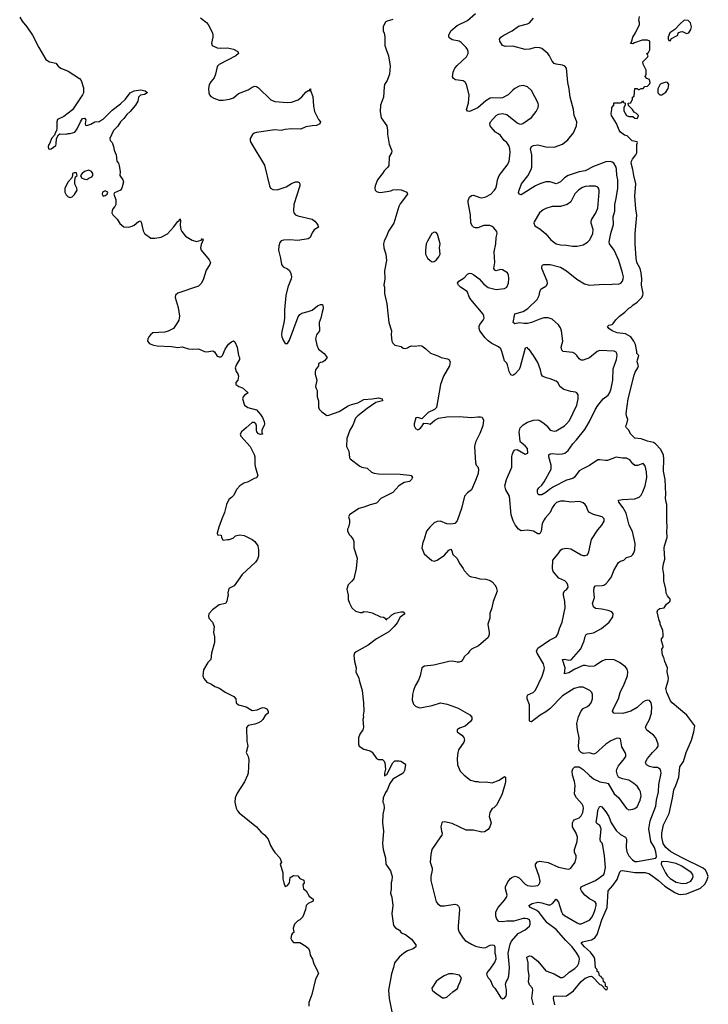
# Model space of a CAD drawing. Header units: inches. Extents: x 1834610 to 2027685, y 642842 to 774116.
# Tile 611 of 632: x 1999222 to 2005879, y 755314 to 764838. Entities that reach past the tile are written whole.
import ezdxf

# ---------------------------------------------------------------- set-up
doc = ezdxf.new("R2010")
doc.units = ezdxf.units.IN
doc.header["$MEASUREMENT"] = 0
for name, color, linetype in [('B9796', 7, 'Continuous'), ('C0705', 7, 'Continuous'), ('C0706', 7, 'Continuous')]:
    doc.layers.add(name, color=color, linetype=linetype)

msp = doc.modelspace()

# ---------------------------------------------------------------- linework, layer by layer
at = {"layer": 'B9796', "color": 5, "elevation": 220}
msp.add_lwpolyline([(1999222.3, 764862.3), (1999244.7, 764824.7), (1999291.9, 764770), (1999344.4, 764690), (1999408, 764568.1), (1999474.4, 764454.4), (1999510, 764430.5), (1999570, 764418.8), (1999594.8, 764390), (1999620.7, 764370), (1999690, 764340.3), (1999798.8, 764270), (1999816.3, 764250), (1999838, 764178), (1999838.4, 764130), (1999830.5, 764110), (1999734, 763966), (1999650, 763902), (1999587, 763873), (1999580.4, 763850), (1999582, 763790), (1999577.3, 763762.7), (1999570, 763755.3), (1999558, 763722), (1999530, 763688), (1999514.8, 763645.2), (1999504.7, 763630), (1999498, 763610), (1999502, 763590), (1999510, 763584.7), (1999526, 763590), (1999570, 763622), (1999574.6, 763634.6), (1999578, 763690), (1999596.4, 763723.6), (1999610, 763734), (1999670, 763731), (1999690, 763738.8), (1999710, 763738.8), (1999754, 763750), (1999778.9, 763781.1), (1999809.2, 763850), (1999830, 763881), (1999850, 763884.7), (1999861, 763870), (1999854, 763830), (1999858, 763818), (1999870, 763814), (1999910, 763826), (1999949.5, 763850.5), (1999990, 763853.4), (2000000, 763859.3)], dxfattribs=at)
for points in [[(1999890, 763384), (1999850, 763369), (1999824.7, 763350), (1999811.3, 763330), (1999821, 763310), (1999850, 763294.8), (1999870, 763291.3), (1999890, 763304.7), (1999920.4, 763319.6), (1999928, 763330), (1999928.7, 763350), (1999915.3, 763370)], [(1999770, 763358), (1999750, 763358), (1999734, 763350), (1999734, 763330), (1999726.8, 763310), (1999690, 763269), (1999658.8, 763210), (1999659.1, 763170), (1999670, 763144), (1999690, 763124.4), (1999710, 763119.3), (1999730, 763123.8), (1999753.6, 763146.4), (1999779.3, 763190), (1999776, 763210), (1999759.3, 763239.3), (1999755.5, 763255.5), (1999756, 763284), (1999763.1, 763316.9), (1999778, 763330)]]:
    msp.add_lwpolyline(points, close=True, dxfattribs=at)
at = {"layer": 'C0705', "color": 5}
for points, elevation in [([(2001173.9, 760000), (2001146.8, 759930), (2001132, 759872), (2001134, 759854), (2001171.2, 759851.1), (2001172.7, 759832.7), (2001182, 759810), (2001190, 759802), (2001230, 759811.3), (2001250, 759811.3), (2001290, 759824.7), (2001310, 759844.7), (2001350, 759854.8), (2001392.3, 759847.7), (2001470, 759810.2), (2001496.2, 759790), (2001523.2, 759750), (2001532.1, 759710), (2001532.1, 759647.9), (2001521.5, 759618.5), (2001500.7, 759590), (2001374, 759470), (2001296.7, 759363.3), (2001244.4, 759335.6), (2001233.6, 759293.6), (2001237.6, 759270), (2001230.4, 759250), (2001226, 759214), (2001210.8, 759190), (2001150, 759177.6), (2001085.5, 759130), (2001050.7, 759090), (2001046, 759070), (2001051, 759050), (2001084.7, 759010), (2001102, 758970), (2001096, 758910), (2001106, 758870), (2001105.4, 758814.6), (2001076, 758710), (2001070.8, 758650), (2001041.4, 758618.6), (2001000.7, 758550), (2000993.4, 758490), (2001003.9, 758463.9), (2001030, 758430.7), (2001078, 758410), (2001110, 758387.3), (2001152.8, 758372.8), (2001210, 758334.8), (2001291, 758290), (2001310.6, 758270), (2001316, 758230), (2001338, 758210), (2001412.3, 758192.3), (2001470, 758157.3), (2001516.6, 758163.4), (2001570, 758184.7), (2001590, 758182), (2001610, 758172), (2001624.7, 758150), (2001624.7, 758130), (2001594, 758106), (2001573.7, 758070), (2001553, 758050), (2001530, 758035.6), (2001496.7, 758023.3), (2001430.5, 758009.5), (2001414, 757990), (2001416.9, 757856.9), (2001426, 757830), (2001426.8, 757810), (2001411.3, 757750), (2001431.3, 757710), (2001437.3, 757677.3), (2001430.4, 757550), (2001426, 757530), (2001395.6, 757464.4), (2001325.1, 757354.9), (2001306.7, 757310), (2001302.6, 757270), (2001315.3, 757210), (2001326.5, 757186.5), (2001345.4, 757165.4), (2001510.3, 757030.3), (2001557.5, 756977.5), (2001590, 756954), (2001623, 756910), (2001647.7, 756850), (2001670.7, 756810), (2001690, 756781), (2001738, 756730), (2001754, 756690), (2001741, 756670), (2001764.7, 756590), (2001767.1, 756527.1), (2001774.8, 756490), (2001790, 756454), (2001810, 756462), (2001829, 756490), (2001838, 756542), (2001870, 756561), (2001910, 756556), (2001931.2, 756531.1), (2001970, 756514), (2001971, 756490), (2001961, 756470), (2001966, 756430), (2001990.6, 756410.6), (2002019.8, 756359.8), (2002058.8, 756330), (2002058, 756310), (2002010.5, 756289.5), (2001990.8, 756270), (2001984, 756230), (2001959.3, 756160.7), (2001931, 756130), (2001910, 756121.2), (2001878.8, 756090), (2001864.7, 756050), (2001874, 756010), (2001858, 756002), (2001850, 755986), (2001844.7, 755950), (2001852, 755930), (2001870, 755912), (2001930.7, 755910.7), (2001990, 755874.8), (2002014, 755854), (2002024, 755830), (2002031, 755790), (2002054, 755750), (2002064.4, 755704.4), (2002094.8, 755650), (2002110.5, 755610.5), (2002083.4, 755556.6), (2002046.4, 755410), (2002018, 755330), (2002015.9, 755295.9)], 220), ([(2002409.1, 760000), (2002411.2, 759991.1), (2002411.3, 759970), (2002402, 759930), (2002392, 759910), (2002392, 759890), (2002410, 759854), (2002423.6, 759843.6), (2002444.7, 759810), (2002450.9, 759789.1), (2002451, 759730), (2002486, 759630), (2002476, 759530), (2002451, 759430), (2002434.4, 759405.6), (2002398, 759370), (2002384.7, 759330), (2002398, 759270), (2002398, 759230), (2002410, 759194), (2002432, 759150), (2002470, 759118), (2002514.6, 759105.4), (2002534.6, 759105.4), (2002550, 759112), (2002588.8, 759111.1), (2002630, 759101), (2002710, 759062), (2002739.6, 759059.6), (2002754, 759050), (2002758, 759038), (2002770, 759034), (2002775.3, 759044.7), (2002790, 759052), (2002820.2, 759079.8), (2002850, 759096), (2002906, 759110), (2002930, 759110.7), (2002944.7, 759090), (2002900.4, 759059.6), (2002870, 759003.7), (2002843.8, 758970), (2002790, 758916.9), (2002670.7, 758850), (2002590, 758786.6), (2002475.5, 758724.5), (2002458, 758710), (2002450.9, 758689.1), (2002458.8, 758630), (2002476, 758570), (2002471.3, 758530), (2002501, 758470), (2002502.8, 758450), (2002534, 758350), (2002547.3, 758230), (2002550.7, 758150), (2002542.8, 758110), (2002546, 758090), (2002541, 758070), (2002545.4, 757994.6), (2002538, 757970), (2002510, 757926), (2002498, 757890), (2002498, 757830), (2002504.7, 757810), (2002550, 757782), (2002610, 757764.7), (2002630, 757751.3), (2002670.7, 757690.7), (2002690, 757682.8), (2002730, 757680.7), (2002746.4, 757666.4), (2002752.9, 757650), (2002757.4, 757590), (2002749, 757549), (2002750, 757524.7), (2002770, 757536), (2002828.4, 757650), (2002850, 757667.7), (2002890.6, 757670.6), (2002907.1, 757667.1), (2002942, 757642), (2002951, 757630), (2002943.5, 757576.5), (2002930.7, 757549.3), (2002830, 757492.7), (2002801.6, 757450), (2002775.6, 757384.4), (2002758.5, 757361.5), (2002736, 757310), (2002731.3, 757270), (2002742.8, 757250), (2002744.9, 757210), (2002734, 757150), (2002728, 757070), (2002738, 756990), (2002730.5, 756870.5), (2002734.9, 756810), (2002758, 756730), (2002763, 756670), (2002805.5, 756605.5), (2002822.4, 756550), (2002820.5, 756510), (2002813, 756490), (2002812.7, 756430), (2002806.4, 756390), (2002818.4, 756350), (2002830.4, 756270), (2002820.5, 756190), (2002837.1, 756077.1), (2002854.6, 756054.6), (2002894.8, 756030), (2002910, 756006.8), (2002951, 755990), (2003010, 755942.8), (2003051.2, 755888.9), (2003050.7, 755869.3), (2003024.7, 755850), (2002970, 755831.8), (2002937.3, 755810), (2002890.5, 755770), (2002844.4, 755715.6), (2002835.5, 755670), (2002816.4, 755610), (2002788.2, 755450), (2002793, 755370), (2002823.4, 755223.4)], 240), ([(2003453.9, 760000), (2003450.3, 759989.7), (2003430, 759964.5), (2003390, 759957), (2003350, 759962), (2003290, 759986.6), (2003256.7, 759983.3), (2003230.4, 759969.6), (2003186.8, 759930), (2003156, 759890), (2003131.6, 759811.6), (2003118, 759782), (2003111, 759730), (2003131.3, 759670), (2003206.2, 759606.2), (2003230, 759600.5), (2003259, 759610), (2003330, 759657.1), (2003370, 759707.7), (2003390, 759716), (2003399.9, 759699.9), (2003410, 759666), (2003446.8, 759630), (2003476.1, 759576.1), (2003510.4, 759530.4), (2003518.8, 759510), (2003554, 759470), (2003570, 759456.3), (2003590, 759448), (2003630, 759441.6), (2003670, 759428.4), (2003730, 759426), (2003772, 759412), (2003790, 759399.1), (2003814.4, 759370), (2003827.5, 759347.5), (2003838.4, 759310), (2003799.5, 759210), (2003786.7, 759150), (2003766.9, 759093.1), (2003768, 759050), (2003747.3, 758990), (2003761.6, 758910), (2003761.6, 758890), (2003750, 758861.2), (2003658.8, 758781.2), (2003590, 758749.2), (2003570.8, 758730), (2003558.8, 758710), (2003521.1, 758678.9), (2003506.8, 758650), (2003490, 758629.3), (2003470, 758622.7), (2003450, 758622.7), (2003410, 758633.2), (2003370, 758629.3), (2003225.5, 758594.5), (2003134.4, 758585.6), (2003111.3, 758570), (2003094, 758490), (2003078, 758450), (2003046.1, 758393.9), (2003029.4, 758350.7), (2003018.4, 758310), (2003016.1, 758256.1), (2003030, 758217.3), (2003050, 758196.3), (2003070, 758187.7), (2003090, 758183), (2003110, 758186), (2003210, 758205.7), (2003290, 758228.8), (2003356.1, 758216.1), (2003459.9, 758179.9), (2003573, 758113), (2003594.8, 758090), (2003594, 758070), (2003578.8, 758050), (2003530, 758003.7), (2003475.3, 757984.7), (2003452, 757970), (2003452, 757950), (2003497.1, 757917.1), (2003514.4, 757894.4), (2003522, 757870), (2003516.3, 757850), (2003464.2, 757775.8), (2003458.4, 757750), (2003453, 757690), (2003454, 757630), (2003481.6, 757570), (2003519.1, 757530), (2003581.8, 757481.8), (2003630, 757470.4), (2003650, 757470.4), (2003670, 757463), (2003730, 757465.7), (2003790, 757457.1), (2003857.5, 757482.5), (2003910, 757516.3), (2003917.3, 757510), (2003919.5, 757470), (2003916, 757450), (2003887, 757350), (2003835.8, 757244.2), (2003804.9, 757215.1), (2003790, 757207), (2003766, 757170), (2003762, 757130), (2003780.4, 757070), (2003767.7, 757030), (2003750, 757004), (2003716.7, 756983.3), (2003690, 756979.5), (2003610, 756997.6), (2003538, 756998), (2003403.5, 757063.5), (2003330, 757079.5), (2003310, 757077.2), (2003302.8, 757070), (2003294, 757030), (2003298.8, 756990), (2003306, 756970), (2003304.7, 756950), (2003290, 756935.3), (2003207.3, 756810), (2003195.5, 756764.5), (2003190.4, 756690), (2003210.4, 756630), (2003210.4, 756610), (2003196.9, 756550), (2003195.6, 756510), (2003250, 756304.7), (2003264.4, 756284.4), (2003290, 756266), (2003330, 756264.9), (2003430, 756281.7), (2003450, 756275.6), (2003464.2, 756264.2), (2003471.4, 756250), (2003473.4, 756230), (2003459.7, 756070), (2003462, 756042), (2003471.4, 756011.4), (2003510, 755953), (2003530, 755932.7), (2003590, 755895.5), (2003630, 755876.3), (2003670, 755865.5), (2003710, 755858.8), (2003730, 755862.8), (2003770, 755885.5), (2003790.6, 755890.6), (2003810, 755884.7), (2003815.5, 755870), (2003816, 755810), (2003822.8, 755790), (2003826.8, 755750), (2003816.7, 755723.3), (2003767.7, 755652.3), (2003746.8, 755630), (2003736, 755610), (2003736.9, 755596.9), (2003750.7, 755570.7), (2003771, 755550), (2003794.8, 755490), (2003814.8, 755470), (2003870, 755382.8), (2003890, 755367.7), (2003910, 755374), (2003922, 755390), (2003927.6, 755410), (2003927.8, 755450), (2003919.5, 755510), (2003923.7, 755530), (2003942.5, 755557.5), (2003949.5, 755590), (2003958.4, 755670), (2003944.2, 755810), (2003963.9, 755896.1), (2003976.6, 755923.4), (2004042.7, 755997.3), (2004110, 756034.9), (2004150, 756068.5), (2004157.7, 756090), (2004157.7, 756110), (2004149.6, 756130), (2004130, 756141), (2004110, 756143.9), (2004090, 756142.7), (2004000.6, 756119.4), (2003930, 756118.3), (2003890, 756111.8), (2003854.9, 756114.9), (2003836.1, 756136.1), (2003825.4, 756165.4), (2003826.2, 756210), (2003847.2, 756250), (2003910, 756322), (2003928.9, 756350), (2003935.2, 756370), (2003918, 756430), (2003918.9, 756450), (2003941.5, 756498.5), (2003967.8, 756532.2), (2003979.5, 756540.5), (2004010, 756551.8), (2004030, 756547.6), (2004050, 756536.5), (2004110, 756476.5), (2004130, 756463.9), (2004170, 756456.9), (2004210, 756458.5), (2004230, 756464.6), (2004244.4, 756475.6), (2004251.7, 756488.3), (2004253.5, 756506.5), (2004243.7, 756550), (2004208.4, 756650), (2004209.7, 756670.3), (2004226.5, 756693.5), (2004250, 756697.4), (2004330, 756687), (2004430, 756640.3), (2004510, 756622.8), (2004530, 756622.3), (2004551.6, 756630), (2004591.3, 756690), (2004603.5, 756730), (2004601.2, 756750), (2004586.5, 756786.5), (2004586.2, 756810), (2004611.9, 756890), (2004614.7, 756930), (2004603.5, 756970), (2004568, 757030), (2004565.3, 757070), (2004574.5, 757090), (2004583, 757097), (2004630, 757118.2), (2004650, 757136), (2004666.3, 757170), (2004674, 757210), (2004670.7, 757230), (2004660.8, 757250), (2004603.9, 757310), (2004585.7, 757345.7), (2004592, 757430), (2004585.7, 757470), (2004566, 757530), (2004564.2, 757570), (2004570, 757590.4), (2004590, 757610.3), (2004630.2, 757610.2), (2004670, 757586), (2004730, 757526.3), (2004770, 757494.6), (2004830, 757466.5), (2004890, 757457), (2004910, 757448.2), (2004969.1, 757349.1), (2005010, 757314.4), (2005090, 757207.7), (2005110, 757194.9), (2005150, 757201.1), (2005170, 757208.8), (2005190, 757223.7), (2005222.2, 757290), (2005229.7, 757330), (2005223.5, 757370), (2005215.1, 757390), (2005190, 757422.4), (2005159.7, 757450), (2005110, 757482.7), (2005050, 757493.7), (2005023.9, 757504), (2005012.2, 757512.2), (2005002, 757530), (2004992.4, 757570), (2004995.6, 757590), (2005010, 757619.5), (2005069.6, 757690), (2005080.5, 757710), (2005082.4, 757730), (2005076.9, 757750), (2005044.5, 757804.5), (2005030, 757881.2), (2005010, 757889.5), (2004990, 757886), (2004937.5, 757862.5), (2004890, 757831.6), (2004790, 757740.4), (2004770, 757735.1), (2004730, 757746.4), (2004670, 757739.7), (2004648.8, 757748.8), (2004629.7, 757770), (2004623.1, 757810), (2004629.8, 757890), (2004613.3, 757970), (2004609.1, 758030.9), (2004624.7, 758095.3), (2004648.9, 758151.1), (2004670, 758176.5), (2004710, 758195.3), (2004729.8, 758210.2), (2004745.7, 758230), (2004754.5, 758250), (2004759.7, 758270), (2004759.7, 758310), (2004753.3, 758330), (2004734.5, 758350), (2004670, 758380.9), (2004630, 758381.4), (2004583.8, 758370), (2004470, 758298.4), (2004346.4, 758173.6), (2004310, 758143.9), (2004253.4, 758110), (2004170, 758045.6), (2004155.3, 758050), (2004150, 758058), (2004149.9, 758209.9), (2004128.8, 758270), (2004126.6, 758293.4), (2004134, 758306), (2004186.3, 758330), (2004210, 758353.1), (2004271.7, 758488.3), (2004292.8, 758550), (2004295.3, 758570), (2004286.6, 758606.6), (2004224.7, 758710), (2004217.2, 758730), (2004230, 758757.4), (2004345, 758835), (2004409.3, 758870), (2004425.3, 758894.7), (2004439.7, 758950), (2004465.1, 759010), (2004494, 759150), (2004493.7, 759210), (2004478, 759270), (2004478.4, 759290), (2004487.8, 759312.2), (2004512.7, 759330), (2004525.2, 759350), (2004522.9, 759370), (2004510, 759394), (2004492, 759410), (2004435.2, 759435.2), (2004379.8, 759499.8), (2004372.2, 759530), (2004377.7, 759610), (2004428.6, 759671.4), (2004454, 759710), (2004470, 759720.3), (2004490, 759724.4), (2004510, 759726.7), (2004550, 759720.9), (2004650, 759662.3), (2004670, 759656.5), (2004690, 759655.8), (2004710, 759661.6), (2004725.1, 759690), (2004751.2, 759810), (2004810, 759904.9), (2004851.2, 759948.9), (2004871.1, 759988.9), (2004872.2, 760000)], 260), ([(2004292.9, 760000), (2004274.4, 759965.6), (2004263.9, 759890), (2004250, 759865.6), (2004230, 759864.9), (2004190, 759889), (2004130, 759901.7), (2004070, 759894), (2004045.1, 759910), (2004012.7, 759952.7), (2003993.8, 759990), (2003990.4, 760000)], 260), ([(2004189.6, 755310), (2004172.6, 755372.6), (2004183.1, 755450), (2004178.5, 755470), (2004150, 755503.5), (2004140.2, 755530), (2004147.1, 755590), (2004136.3, 755650), (2004136.4, 755716.4), (2004125.6, 755770), (2004130, 755774), (2004150, 755782.3), (2004170, 755778), (2004230, 755731.1), (2004310, 755638.8), (2004388.8, 755608.9), (2004450, 755571.6), (2004470, 755571.6), (2004490, 755582.3), (2004535.8, 755624.2), (2004590, 755659.6), (2004614.1, 755685.9), (2004627.8, 755712.2), (2004634.8, 755750), (2004631.6, 755770), (2004608.5, 755810), (2004562.5, 755870), (2004502.5, 755930), (2004410, 756038.2), (2004322.1, 756102.1), (2004243.3, 756203.3), (2004221.1, 756221.1), (2004162, 756250), (2004143.7, 756270), (2004177.2, 756290), (2004230, 756301.1), (2004270, 756296.8), (2004330, 756277.1), (2004350, 756276.5), (2004371.5, 756288.5), (2004410, 756330.8), (2004430, 756301), (2004459.2, 756210), (2004470.2, 756190), (2004490, 756172.3), (2004610, 756100.5), (2004630, 756092.7), (2004650, 756092.1), (2004730, 756129.2), (2004750, 756149.1), (2004770, 756185.3), (2004786.9, 756230), (2004795.3, 756270), (2004794.3, 756290), (2004784, 756304), (2004730, 756332.9), (2004686.8, 756370), (2004652.3, 756410), (2004643.5, 756430), (2004649.7, 756450), (2004661.8, 756458.2), (2004788.7, 756510), (2004870, 756569.2), (2004877.3, 756590), (2004884, 756636), (2004875.4, 756750), (2004860.2, 756850), (2004851.7, 756871.7), (2004838, 756890), (2004833.5, 756910), (2004842.9, 757010), (2004830, 757042.6), (2004803.2, 757063.2), (2004795.4, 757075.4), (2004808.2, 757150), (2004810, 757190.8), (2004830, 757230.3), (2004850, 757223.1), (2004890, 757176), (2004916.6, 757130), (2004938.7, 757070), (2004990, 756995.5), (2005030, 756957.5), (2005077.8, 756930), (2005087.3, 756910), (2005085.3, 756830), (2005091.6, 756790), (2005111.6, 756750), (2005145.4, 756710), (2005170, 756696.1), (2005190, 756693.9), (2005371.1, 756728.9), (2005377, 756743), (2005370.6, 756789.4), (2005358.4, 756830), (2005325, 756890), (2005302.8, 757010), (2005317.1, 757090), (2005372.7, 757230), (2005378.3, 757290), (2005398.3, 757370), (2005401.2, 757438.8), (2005422.2, 757550), (2005421.4, 757570), (2005413.1, 757590), (2005399.3, 757599.3), (2005390, 757604.2), (2005350, 757605.6), (2005310, 757614.7), (2005280.9, 757630), (2005271.4, 757650), (2005277.4, 757670), (2005291.2, 757690), (2005338.3, 757750), (2005382.9, 757790), (2005396.2, 757810), (2005396.2, 757830), (2005371.5, 757891.5), (2005350, 757915.8), (2005284.2, 757964.2), (2005273.7, 757990), (2005278.5, 758010), (2005309.8, 758070), (2005330.8, 758130), (2005333.8, 758193.8), (2005328, 758230), (2005310, 758253.3), (2005290, 758255.4), (2005270, 758251), (2005245, 758235), (2005190, 758186), (2005130, 758148.7), (2005052.5, 758127.5), (2004966, 758130), (2004954.5, 758150), (2004959.6, 758170), (2005012.1, 758267.9), (2005028.8, 758330), (2005067.2, 758410), (2005096.8, 758490), (2005102.2, 758530), (2005095.4, 758555.4), (2005079.1, 758579.1), (2005020.9, 758620.9), (2004970, 758644.7), (2004890, 758649.7), (2004850, 758633.3), (2004790, 758589.7), (2004775.6, 758584.4), (2004730, 758583.1), (2004690, 758591.1), (2004670, 758589.7), (2004590, 758557.3), (2004530, 758521.1), (2004489.4, 758509.4), (2004496.1, 758570), (2004469.8, 758650), (2004490, 758653), (2004530, 758642.4), (2004550, 758644.7), (2004557.4, 758650), (2004647.7, 758752.3), (2004679.7, 758830), (2004688.1, 758871.9), (2004697.6, 758890), (2004710, 758896.5), (2004770, 758907.9), (2004847.6, 758950), (2004921.6, 759010), (2004957.7, 759062.3), (2004960.9, 759090), (2004945.2, 759110), (2004910, 759123), (2004850, 759136), (2004790, 759143), (2004770, 759159.3), (2004761.2, 759190), (2004778.9, 759250), (2004772.6, 759310), (2004775.9, 759344.1), (2004790, 759362), (2004854.3, 759365.7), (2004870.9, 759369.1), (2004890, 759381.6), (2004915.6, 759410), (2004942.4, 759450), (2004966, 759510), (2005010, 759586.8), (2005030, 759602), (2005062, 759610), (2005090, 759636.4), (2005132.4, 759647.6), (2005150, 759664), (2005158.8, 759681.2), (2005169.7, 759710), (2005170.9, 759770), (2005146.3, 759886.3), (2005115.6, 759950), (2005101.7, 760000)], 240), ([(2004395.6, 755310), (2004382.2, 755370), (2004387.1, 755392.9), (2004410, 755396.5), (2004472, 755392), (2004510, 755396.3), (2004574.7, 755445.3), (2004650, 755535.9), (2004690, 755566.3), (2004730, 755584), (2004750, 755584.7), (2004758.8, 755578.8), (2004830, 755504.7), (2004842, 755502), (2004890, 755454), (2004902, 755458), (2004906, 755470), (2004902, 755482), (2004886, 755486), (2004886, 755510), (2004882, 755522), (2004866, 755530), (2004862, 755562), (2004850, 755566), (2004842, 755582), (2004826, 755590), (2004822, 755622), (2004806, 755630), (2004806, 755650), (2004790, 755666), (2004783.1, 755750), (2004775.1, 755770), (2004738.9, 755819), (2004681, 755870), (2004649.7, 755910), (2004661.7, 755918.3), (2004750, 755936.5), (2004782, 755958), (2004806.3, 755990), (2004849.9, 756130), (2004901.3, 756250), (2004909.7, 756410), (2004956.6, 756463.4), (2004998.1, 756521.9), (2005024.4, 756595.6), (2005034.8, 756605.2), (2005050, 756608), (2005167.7, 756587.7), (2005267.4, 756587.4), (2005310, 756577.5), (2005398.4, 756510), (2005457.8, 756457.8), (2005555.7, 756395.7), (2005590, 756380.1), (2005610, 756377.2), (2005670, 756382.8), (2005802.6, 756437.4), (2005844.5, 756475.5), (2005864, 756510), (2005879.3, 756550), (2005866, 756590), (2005851.4, 756611.4), (2005829.5, 756629.5), (2005627.1, 756730), (2005517.4, 756790), (2005490.9, 756810), (2005470, 756831), (2005443.2, 756870), (2005428.5, 756930), (2005429.1, 756969.1), (2005447, 757050), (2005500.4, 757159.6), (2005533.2, 757306.8), (2005545.2, 757390), (2005565.2, 757430), (2005594.5, 757510), (2005603.5, 757610), (2005638.4, 757661.6), (2005666.9, 757750), (2005716.5, 757870), (2005738.6, 757950), (2005748.5, 758008.5), (2005672, 758112), (2005530, 758229.6), (2005514, 758250), (2005479.7, 758330), (2005469.6, 758370), (2005490, 758442), (2005493.6, 758470), (2005480.7, 758530), (2005486, 758570), (2005459, 758630), (2005448.8, 758668.9), (2005435.3, 758690), (2005429.1, 758749.1), (2005442, 758770), (2005442, 758778), (2005428, 758830), (2005428, 758850), (2005442, 758870), (2005444, 758890), (2005439, 758930), (2005414, 758990), (2005414, 759010), (2005405.2, 759025.2), (2005385.2, 759110), (2005390, 759131), (2005410, 759141), (2005454, 759150), (2005476, 759184), (2005508, 759210), (2005515.3, 759230), (2005486, 759266), (2005473.2, 759290), (2005469.5, 759329.5), (2005449.2, 759410), (2005449.4, 759470), (2005440.9, 759530), (2005445.4, 759574.6), (2005458.9, 759621.1), (2005452.7, 759727.3), (2005455.1, 759750), (2005482, 759830), (2005478, 759890), (2005482, 759930), (2005477, 759990), (2005477.1, 760000)], 220)]:
    msp.add_lwpolyline(points, dxfattribs=dict(at, elevation=elevation))
for points, elevation in [([(2005443.5, 756696.5), (2005426.4, 756693.6), (2005425.2, 756670), (2005464.8, 756584.8), (2005480.1, 756560.1), (2005509.4, 756529.4), (2005570, 756495.7), (2005630, 756482.3), (2005670, 756484.2), (2005710, 756506.4), (2005728, 756530), (2005732.5, 756550), (2005728.3, 756570), (2005712.3, 756590), (2005622.1, 756650), (2005570, 756676.3), (2005487.5, 756692.5)], 240), ([(2003410, 755609.7), (2003370, 755607.1), (2003326.8, 755590), (2003270, 755554.5), (2003250, 755536), (2003206.8, 755470), (2003211, 755450), (2003230.8, 755430), (2003310, 755377.3), (2003330, 755376.3), (2003350, 755382), (2003410, 755434.9), (2003454, 755466), (2003463.5, 755496.5), (2003481.6, 755530), (2003492.7, 755570), (2003475.6, 755595.6)], 260)]:
    msp.add_lwpolyline(points, close=True, dxfattribs=dict(at, elevation=elevation))
at = {"layer": 'C0706', "color": 5}
for points, elevation in [([(2003990.4, 760000), (2003973.2, 760050), (2003955.8, 760230), (2003921.4, 760290), (2003913.8, 760330), (2003928.3, 760391.7), (2003981.3, 760510), (2003979.7, 760610), (2003982, 760630), (2003997.2, 760662.8), (2004010, 760677.3), (2004030, 760681.3), (2004110, 760636.9), (2004133.4, 760646.6), (2004129.8, 760690), (2004110, 760715.6), (2004065.2, 760750), (2004061.2, 760761.2), (2004050.9, 760850), (2004061.2, 760890), (2004090, 760920.3), (2004130, 760945.3), (2004190, 760965.8), (2004230, 760968.9), (2004250, 760962), (2004293.6, 760933.6), (2004318.7, 760910), (2004350, 760868.5), (2004390, 760858.4), (2004410, 760861.6), (2004490, 760910.3), (2004510, 760927.6), (2004537.6, 760962.4), (2004609.7, 761110), (2004619.7, 761170), (2004620.7, 761210), (2004609.6, 761229.6), (2004595.8, 761235.8), (2004550, 761242.4), (2004481.7, 761261.7), (2004443.6, 761290), (2004426.3, 761326.3), (2004410, 761342), (2004350, 761364.7), (2004313.1, 761373.1), (2004277.2, 761390), (2004266.9, 761406.9), (2004257.7, 761450), (2004230, 761521.2), (2004189.5, 761590), (2004150, 761645.2), (2004135.5, 761655.5), (2004130, 761668), (2004110, 761662), (2004061, 761479), (2004050, 761453.3), (2004010, 761408), (2003990, 761396.9), (2003970, 761402.9), (2003954.8, 761434.8), (2003938.5, 761498.5), (2003930, 761517.2), (2003910, 761537.2), (2003884.5, 761630), (2003873, 761653), (2003852.2, 761672.2), (2003786.3, 761706.3), (2003750, 761731.2), (2003720.9, 761760.9), (2003669.8, 761830), (2003662.7, 761850), (2003665.6, 761874.4), (2003671.2, 761890), (2003703, 761930), (2003710.9, 761950), (2003710.8, 761970), (2003703.1, 761990), (2003582.3, 762130), (2003570.6, 762150), (2003549.2, 762209.2), (2003485.1, 762250), (2003465.1, 762270), (2003453.6, 762290), (2003467, 762310), (2003517.9, 762342.1), (2003550, 762378), (2003570, 762386), (2003590, 762383.2), (2003613.4, 762370), (2003663.6, 762330), (2003710, 762279.7), (2003750, 762247.3), (2003830, 762229), (2003910, 762237.6), (2003931.9, 762250), (2003946.8, 762290), (2003950, 762334), (2003948.2, 762368.2), (2003936.9, 762390), (2003890, 762416.9), (2003870, 762421), (2003829, 762410), (2003815.6, 762415.6), (2003805.1, 762430), (2003815.1, 762490), (2003807.9, 762592.1), (2003825.1, 762670), (2003827.8, 762730), (2003839.7, 762770), (2003834.3, 762790), (2003805.8, 762825.8), (2003790, 762838), (2003766.7, 762846.7), (2003710, 762847.1), (2003650, 762825.1), (2003630, 762823.5), (2003610, 762829.7), (2003599.6, 762839.6), (2003585, 762870), (2003581.2, 762950), (2003558.9, 763070), (2003559.3, 763090), (2003570, 763120.5), (2003590, 763138.4), (2003610, 763140.3), (2003670, 763117.6), (2003690, 763115.5), (2003730, 763124.2), (2003778, 763150), (2003813.3, 763190), (2003824.7, 763210), (2003835.6, 763244.4), (2003842.7, 763290), (2003856.4, 763330), (2003936.4, 763430), (2003953.1, 763466.9), (2003965, 763555), (2003961, 763590), (2003950, 763621.3), (2003930, 763649.8), (2003907.3, 763670), (2003870, 763716.4), (2003850, 763734.5), (2003821.6, 763750), (2003778.9, 763798.9), (2003770.8, 763810), (2003768.7, 763830), (2003775.3, 763850), (2003830, 763912.2), (2003850, 763924.2), (2003890, 763932.2), (2003930, 763921.1), (2004030, 763840.8), (2004050, 763831.5), (2004070, 763829.1), (2004086.3, 763833.7), (2004170, 763892.2), (2004215.6, 763950), (2004236, 763990), (2004237.2, 764010), (2004233.2, 764030), (2004170, 764152.7), (2004130, 764189.2), (2004090, 764202.7), (2004050, 764196), (2004010, 764172.3), (2003990, 764158), (2003944, 764110), (2003890, 764082), (2003870, 764078.4), (2003790, 764082), (2003770, 764078.3), (2003727, 764053), (2003650, 763984.4), (2003570, 763949.7), (2003552, 763952), (2003543, 763970), (2003560.5, 764030), (2003567.2, 764110), (2003542.4, 764210), (2003530, 764232.3), (2003510, 764247.6), (2003435.1, 764255.1), (2003415.1, 764270), (2003406.1, 764286.1), (2003411.2, 764330), (2003428.4, 764370), (2003450, 764396), (2003541.1, 764478.9), (2003556.3, 764510), (2003558, 764530), (2003552.8, 764550), (2003539.6, 764570), (2003490, 764618.5), (2003470, 764631.9), (2003404.4, 764644.4), (2003379.3, 764659.3), (2003371.8, 764670), (2003371.3, 764690), (2003389.7, 764730), (2003450, 764781.5), (2003551.8, 764830), (2003630, 764898.9)], 260), ([(2000970, 764856.3), (2001027.7, 764810), (2001043.8, 764790), (2001085.5, 764710), (2001090.5, 764690), (2001088.7, 764670), (2001076.3, 764610), (2001082.8, 764590), (2001130, 764566), (2001162.6, 764562.6), (2001230, 764565.7), (2001290, 764554), (2001331.3, 764530), (2001338, 764510), (2001311.3, 764490), (2001150, 764404.5), (2001135.5, 764390), (2001127, 764370), (2001115.8, 764310), (2001102.9, 764277.1), (2001070, 764236), (2001055.5, 764210), (2001048, 764170), (2001050.5, 764130), (2001058, 764110), (2001070, 764096.3), (2001097.5, 764077.5), (2001150, 764060.3), (2001190, 764060.3), (2001250, 764070.4), (2001290, 764083.7), (2001336.6, 764123.4), (2001430, 764158.4), (2001470, 764185.5), (2001494.4, 764194.4), (2001510, 764191), (2001530, 764178.8), (2001650, 764062), (2001690, 764048.2), (2001810, 764036.3), (2001850, 764039.1), (2001915.9, 764064.1), (2001949.5, 764090.5), (2001990, 764136), (2002010, 764152), (2002026, 764154), (2002026, 764166), (2002032, 764170), (2002032.7, 764152.7), (2002055.3, 764095.3), (2002061.4, 764001.4), (2002070.7, 763950.7), (2002110, 763872), (2002130.6, 763850.6), (2002124.7, 763830), (2002090, 763813.2), (2002050, 763812.7), (2001990, 763801.2), (2001939.5, 763780.5), (2001850, 763781.6), (2001790, 763775.6), (2001750, 763766.3), (2001690, 763771.2), (2001512.4, 763747.6), (2001490, 763740.9), (2001472.3, 763727.7), (2001450.4, 763690), (2001450.4, 763670), (2001457, 763650), (2001590.3, 763430), (2001637.1, 763230), (2001648.4, 763208.4), (2001670, 763194), (2001710, 763192.7), (2001797.7, 763222.3), (2001850, 763253.4), (2001890, 763270.8), (2001910, 763271), (2001924.7, 763264.7), (2001931.2, 763251.1), (2001930.8, 763230), (2001872.4, 763050), (2001868.4, 762990), (2001873, 762970), (2001890, 762950.6), (2001910, 762941.6), (2002050, 762907.3), (2002074.8, 762890), (2002091, 762870), (2002106, 762850), (2002111.3, 762830), (2002070, 762804), (2002050, 762775.3), (2002030.8, 762730), (2002010, 762717), (2001910, 762703.6), (2001830, 762709.7), (2001774, 762706), (2001750, 762698), (2001737.1, 762682.9), (2001728, 762650), (2001725.5, 762610), (2001744.9, 762530), (2001752.7, 762470), (2001768, 762448), (2001810, 762428.5), (2001831.2, 762411.2), (2001843.7, 762383.7), (2001849, 762350), (2001845.5, 762330), (2001814.7, 762250), (2001795.8, 762170), (2001782.4, 762030), (2001780.9, 761950), (2001775.6, 761904.4), (2001756.7, 761823.3), (2001754, 761790), (2001757.6, 761770), (2001770, 761738.8), (2001790, 761706), (2001810, 761706), (2001830, 761738), (2001915.3, 761964.7), (2001930, 761986.8), (2001950, 762000.7), (2002010, 762014), (2002050, 762028.4), (2002101.2, 762070), (2002130, 762084), (2002150, 762082), (2002155.5, 762055.5), (2002153, 762030), (2002144.9, 762010), (2002133, 761950), (2002117.1, 761910), (2002121, 761830), (2002090.5, 761789.5), (2002082, 761750), (2002093.4, 761690), (2002110.5, 761650.5), (2002166.8, 761610), (2002196, 761570), (2002170, 761537.2), (2002150, 761526), (2002130, 761522.7), (2002111, 761510), (2002110.7, 761490), (2002082.8, 761450), (2002077.3, 761430), (2002077.3, 761410), (2002093.4, 761350), (2002082.8, 761290), (2002086.8, 761270), (2002097.3, 761250), (2002098.8, 761190), (2002110.7, 761150), (2002110.7, 761090), (2002118.8, 761070), (2002143.4, 761043.4), (2002190, 761010.8), (2002210, 761013.4), (2002310, 761048.4), (2002397.6, 761102.4), (2002430, 761116), (2002490, 761131.7), (2002550, 761164.6), (2002630, 761170.3), (2002690, 761180.4), (2002726, 761170), (2002731, 761150), (2002690, 761143), (2002666.1, 761133.9), (2002582.5, 761077.5), (2002490, 761004.7), (2002470, 760983.7), (2002443.2, 760916.8), (2002413, 760867), (2002386, 760786), (2002380.7, 760710), (2002404.5, 760664.5), (2002410, 760604.7), (2002417.3, 760590), (2002510, 760518), (2002528.7, 760508.7), (2002580.3, 760500.3), (2002622.6, 760462.6), (2002650, 760450.4), (2002690, 760444.6), (2002902, 760442), (2002990, 760433), (2003007.7, 760427.7), (2003020.7, 760410), (2003010, 760389.2), (2002990.8, 760370), (2002939.9, 760360.1), (2002887.3, 760330), (2002830, 760265.2), (2002712.7, 760207.3), (2002682.8, 760170), (2002670, 760160.9), (2002610, 760146.6), (2002550, 760121.2), (2002502, 760110), (2002411.6, 760048.4), (2002402, 760030), (2002409.1, 760000)], 240), ([(2002830, 764839.5), (2002775.5, 764824.5), (2002763.4, 764816.6), (2002756, 764810), (2002736, 764770), (2002736, 764730), (2002747.1, 764707.1), (2002753.7, 764673.7), (2002753.4, 764590), (2002763.8, 764550), (2002788.6, 764490), (2002803.7, 764390), (2002797.1, 764310), (2002774.9, 764250), (2002750.3, 764209.7), (2002744.2, 764190), (2002739.3, 764090), (2002710.4, 764010), (2002706.7, 763950), (2002717.6, 763890), (2002770.3, 763810), (2002777.6, 763770), (2002778.4, 763730), (2002794.9, 763634.9), (2002820.7, 763570), (2002818, 763550), (2002793.4, 763510), (2002790, 763428), (2002781, 763410), (2002744.9, 763375.1), (2002730.3, 763349.7), (2002682.4, 763290), (2002658, 763230), (2002655.5, 763210), (2002659.1, 763190), (2002670, 763174.8), (2002690, 763168.2), (2002710, 763166), (2002810, 763184.2), (2002830, 763192.2), (2002870, 763196.4), (2002910, 763192.7), (2002964.7, 763170), (2002970.7, 763150), (2002901.8, 763058.2), (2002887.2, 763030), (2002840.4, 762870), (2002787.3, 762792.7), (2002773, 762750), (2002744.7, 762695.3), (2002739.1, 762670), (2002743, 762630), (2002762.4, 762570), (2002768.2, 762510), (2002748.2, 762410), (2002750.7, 762330), (2002742, 762270), (2002748, 762250), (2002748.1, 762188.1), (2002770.4, 762090), (2002790.5, 761910), (2002817.1, 761830), (2002814.8, 761790), (2002821, 761730), (2002828.1, 761708.1), (2002850, 761691.3), (2002910, 761676), (2002930, 761661), (2002950, 761656), (2002970, 761662.8), (2002990, 761677.3), (2003010, 761682.8), (2003041.4, 761681.4), (2003090, 761688), (2003110, 761683), (2003150, 761653.4), (2003192.2, 761612.2), (2003266, 761586), (2003298, 761570), (2003357.1, 761557.1), (2003370.6, 761550), (2003384.4, 761530), (2003376.4, 761490), (2003318.7, 761390), (2003291.9, 761310), (2003252.7, 761087.3), (2003232.7, 761067.3), (2003170, 761039.3), (2003110, 760978), (2003070, 760988.7), (2003052, 760988), (2003036, 760930), (2003036, 760910), (2003050, 760884.7), (2003070, 760872), (2003090, 760882), (2003110, 760902), (2003130, 760934), (2003167.3, 760932.7), (2003190, 760926.8), (2003236.5, 760963.5), (2003270, 760982.8), (2003350, 760997.3), (2003470, 760999), (2003590, 760989.1), (2003650, 760997.6), (2003676.1, 760996.1), (2003691.9, 760991.8), (2003705.5, 760965.5), (2003699, 760910), (2003670, 760836), (2003628.4, 760750), (2003619.3, 760710), (2003628.6, 760550), (2003636.3, 760530), (2003651.4, 760511.4), (2003657.4, 760490), (2003652.9, 760450), (2003630, 760381.2), (2003590.7, 760290), (2003550, 760260.9), (2003523.1, 760230), (2003492.7, 760110), (2003453.9, 760000)], 260), ([(2005101.7, 760000), (2005083.8, 760063.8), (2005054.7, 760114.7), (2005013.6, 760170), (2005009.6, 760190), (2005050, 760198), (2005170, 760204.9), (2005210, 760220.8), (2005230, 760240.3), (2005247.9, 760272.1), (2005269.1, 760330), (2005286.5, 760410), (2005283, 760463.1), (2005270, 760521.2), (2005250, 760543.7), (2005194.7, 760525.3), (2005170, 760525.1), (2005150, 760540.7), (2005119.9, 760579.9), (2005090, 760596.8), (2005050, 760597.6), (2004990, 760606.2), (2004905, 760575), (2004886.4, 760573.6), (2004830, 760582.1), (2004810, 760579.5), (2004730, 760525), (2004665, 760495), (2004630, 760473.3), (2004587.3, 760412.7), (2004570, 760400.4), (2004510, 760385), (2004381.6, 760318.4), (2004345, 760295), (2004310, 760264.1), (2004270, 760242), (2004242, 760242), (2004232.7, 760252.7), (2004229.5, 760269.5), (2004229.5, 760290), (2004239.5, 760310), (2004270, 760336.5), (2004293, 760367), (2004359.3, 760490), (2004361.4, 760530), (2004338.9, 760610), (2004338, 760630), (2004350, 760637.6), (2004370, 760641.5), (2004430, 760636.3), (2004470, 760639.4), (2004493.7, 760646.3), (2004525.5, 760670), (2004570, 760735.6), (2004606.6, 760773.4), (2004685.6, 760874.4), (2004731.9, 760950), (2004788.1, 761070), (2004810, 761107.2), (2004864.4, 761170), (2004910, 761206.3), (2004928.1, 761231.9), (2004941.4, 761270), (2004956.9, 761350), (2004958.6, 761461.4), (2004990.5, 761550), (2004997.4, 761590), (2004995, 761610), (2004990, 761621.6), (2004970, 761632.8), (2004830, 761639.7), (2004804.4, 761630), (2004730, 761567.1), (2004670, 761543.5), (2004650, 761544.2), (2004630, 761556.2), (2004609.6, 761590), (2004589.8, 761609.8), (2004570, 761617.7), (2004475.3, 761630), (2004461.8, 761641.8), (2004458.3, 761670), (2004472.9, 761730), (2004461, 761830), (2004450, 761857), (2004430, 761887.6), (2004370, 761940.4), (2004330, 761954.8), (2004290, 761952.8), (2004250, 761941.4), (2004170, 761908.2), (2004130, 761899.8), (2004099.4, 761899.4), (2004050, 761906.9), (2004010, 761895.1), (2003992.7, 761910), (2004010, 761994.4), (2004090, 762015.6), (2004135.3, 762044.7), (2004224.4, 762130), (2004242.6, 762170), (2004250, 762206), (2004260.7, 762230), (2004270, 762239.3), (2004310, 762260.5), (2004318.4, 762270), (2004324.7, 762290), (2004321.2, 762310), (2004269.6, 762430.4), (2004270, 762452), (2004276, 762464), (2004288, 762470), (2004350, 762471.4), (2004450, 762443.1), (2004510, 762408.4), (2004606.8, 762326.8), (2004683.8, 762283.8), (2004730, 762270.2), (2004870, 762280.7), (2004930, 762277.4), (2004970, 762283), (2005010, 762280.6), (2005035.1, 762290), (2005048.8, 762310), (2005055.1, 762330), (2005058.2, 762350), (2005051, 762389), (2005013.2, 762510), (2004968.7, 762608.6), (2004925.7, 762670), (2004922, 762690), (2004937.1, 762770), (2004963.3, 762856.7), (2004959.8, 762930), (2004975.1, 762984.9), (2004975.3, 763050), (2004989.8, 763110), (2005004.7, 763210), (2005006.2, 763290), (2004995.7, 763335.7), (2004992.8, 763390), (2004989, 763410), (2004967.2, 763450), (2004950, 763461.5), (2004930, 763467.5), (2004890, 763463.9), (2004770, 763418.7), (2004690, 763375.9), (2004630, 763366.5), (2004525.5, 763330), (2004490.4, 763310), (2004449.1, 763270.9), (2004424.2, 763255.8), (2004410, 763251.2), (2004350, 763268.7), (2004310, 763268.7), (2004250.4, 763249.6), (2004210, 763231.2), (2004070, 763142.7), (2004050, 763149.2), (2004045.8, 763165.8), (2004049.7, 763190), (2004072.4, 763250), (2004133.3, 763326.7), (2004166.9, 763390), (2004172.6, 763410), (2004174, 763530), (2004161.6, 763590), (2004169.4, 763610), (2004190, 763620.4), (2004230, 763628.4), (2004310, 763608.9), (2004390, 763604), (2004470, 763633.4), (2004522.5, 763677.5), (2004575.9, 763744.1), (2004605.4, 763810), (2004609.8, 763850), (2004581.1, 763910), (2004576.8, 763970), (2004545, 764090), (2004535, 764170), (2004522, 764230), (2004508.3, 764368.3), (2004491.6, 764390), (2004470, 764397.7), (2004410, 764406.9), (2004390, 764415.1), (2004370, 764437), (2004343.9, 764490), (2004328.5, 764510), (2004270, 764558.7), (2004250, 764565.8), (2004210, 764568.7), (2004150, 764552.6), (2004110, 764551.2), (2003990, 764583), (2003917.2, 764577.2), (2003890, 764588.7), (2003865.2, 764630), (2003861.2, 764650), (2003874, 764670), (2003901.2, 764690), (2003983.7, 764730), (2004043.6, 764776.4), (2004130, 764796.5), (2004150, 764806.4), (2004190, 764853)], 240), ([(2005477.1, 760000), (2005479.5, 760150), (2005472, 760170), (2005467, 760207), (2005469.5, 760249.5), (2005463.6, 760390), (2005446.3, 760470), (2005449.7, 760590), (2005445.3, 760625.3), (2005419.7, 760679.7), (2005370, 760735.1), (2005348, 760748), (2005290, 760761.3), (2005230, 760785.1), (2005169.2, 760790), (2005129, 760830), (2005109.3, 760869.3), (2005088.7, 760890), (2005082.7, 760902.7), (2005081.2, 760910), (2005093.2, 760930), (2005101.2, 760970), (2005087.2, 761007.2), (2005083.7, 761030), (2005104.7, 761170), (2005161.5, 761398.5), (2005173.2, 761430), (2005199, 761470), (2005204, 761490), (2005193.2, 761530), (2005193.6, 761546.4), (2005208, 761590), (2005189.2, 761609.2), (2005189.2, 761630), (2005175.9, 761695.9), (2005159.5, 761730), (2005129.8, 761769.8), (2005078.4, 761798.4), (2004999, 761810), (2004949, 761830), (2004918, 761850), (2004906, 761870), (2004918, 761882), (2004948.8, 761891.1), (2004960.4, 761899.6), (2004985.6, 761934.4), (2005022, 761970), (2005071.4, 762008.5), (2005110, 762047.3), (2005130, 762058), (2005150, 762078), (2005193, 762107), (2005233.4, 762146.6), (2005247, 762170), (2005249.6, 762190), (2005234.7, 762270), (2005235.3, 762330), (2005228.8, 762390), (2005219.3, 762430), (2005189.8, 762490), (2005182.4, 762530), (2005171.2, 762668.8), (2005171.3, 762768.7), (2005188.1, 762948.1), (2005177.4, 763010), (2005167.6, 763130), (2005178.9, 763250), (2005158, 763330), (2005149.7, 763389.7), (2005134.5, 763450), (2005136, 763470), (2005145.2, 763490), (2005179, 763530), (2005188.7, 763550), (2005188.7, 763631.3), (2005194, 763650), (2005190, 763658), (2005144.7, 763664.7), (2005093.6, 763713.6), (2005070, 763722), (2005029.3, 763749.3), (2005016, 763770), (2004992.9, 763832.9), (2004942, 763910), (2004939, 763930), (2004948, 763970), (2004946, 763990), (2004966, 764010), (2004966, 764030), (2004970, 764034), (2005030, 764034), (2005042, 764038), (2005050, 764054), (2005058, 764038), (2005074, 764030), (2005074, 764010), (2005062, 763990), (2005063.6, 763956.4), (2005090, 763912), (2005110, 763902.8), (2005150, 763902), (2005170, 763884.7), (2005190, 763882), (2005194.6, 763885.4), (2005206, 763910), (2005186, 763930), (2005163.1, 763943.1), (2005148, 763970), (2005107.3, 764007.3), (2005106, 764030), (2005130, 764034), (2005146, 764070), (2005146, 764090), (2005162, 764098), (2005168.8, 764171.1), (2005190, 764174), (2005202, 764162), (2005210, 764162), (2005230, 764174), (2005250, 764174), (2005267.3, 764192.7), (2005290, 764194), (2005310, 764214), (2005318, 764230), (2005310, 764258), (2005286, 764270), (2005268.4, 764288.4), (2005278, 764310), (2005278, 764350), (2005248.4, 764408.4), (2005246, 764430), (2005290, 764474), (2005298, 764490), (2005286, 764510), (2005300.4, 764519.6), (2005314.6, 764545.4), (2005315.3, 764630), (2005290, 764641.2), (2005241.4, 764638.6), (2005164.7, 764615.3), (2005150, 764606), (2005128, 764608), (2005138, 764622), (2005148.7, 764670), (2005175.3, 764710), (2005215.3, 764790), (2005215.3, 764810), (2005208.7, 764830), (2005213.2, 764870)], 220), ([(2000000, 763859.3), (2000030, 763877.1), (2000115.6, 763964.4), (2000195.6, 764024.4), (2000245.2, 764070), (2000289.7, 764130.3), (2000330, 764150.3), (2000390, 764160.7), (2000434, 764150), (2000454.8, 764134.8), (2000456, 764130), (2000430, 764115.3), (2000390.8, 764109.2), (2000371.3, 764090), (2000362.8, 764050), (2000340.5, 764010), (2000290.3, 763949.7), (2000258.6, 763921.4), (2000230, 763882.9), (2000196.3, 763850), (2000170.3, 763809.7), (2000130, 763766.6), (2000094.8, 763690), (2000096, 763670), (2000114.8, 763650), (2000130, 763612), (2000136, 763576), (2000154.8, 763530), (2000161, 763470), (2000176, 763450), (2000183.5, 763423.5), (2000194.8, 763370), (2000191, 763330), (2000218, 763290), (2000226, 763270), (2000210.7, 763210), (2000196, 763190), (2000138, 763162), (2000131.3, 763150), (2000150, 763094), (2000150.7, 763050), (2000141, 763030), (2000122.8, 763010), (2000114.8, 762990), (2000114, 762970), (2000124, 762950), (2000164, 762910), (2000190, 762866), (2000230, 762834.8), (2000270, 762830.7), (2000310, 762840.7), (2000330, 762850.8), (2000370, 762886.8), (2000390.9, 762890.9), (2000398, 762878), (2000416.7, 762796.7), (2000430, 762771), (2000490, 762724), (2000530, 762723.8), (2000590, 762735.5), (2000650, 762768), (2000709.3, 762830), (2000750, 762884.7), (2000764, 762896), (2000770, 762911.3), (2000774, 762910), (2000776.9, 762896.9), (2000773, 762850), (2000779.1, 762810), (2000788.6, 762788.5), (2000825.5, 762745.5), (2000890, 762706.8), (2000930, 762693.4), (2000975.3, 762704.7), (2000990, 762722), (2000996, 762710), (2000978, 762662), (2000971.3, 762630), (2000978, 762610), (2001054, 762514), (2001066, 762490), (2001060.7, 762470), (2001023.7, 762416.3), (2000999.3, 762330), (2000980.5, 762290), (2000950, 762259.5), (2000750, 762192), (2000730, 762173.2), (2000725.5, 762150), (2000754.9, 762054.9), (2000766.7, 761970), (2000759.5, 761930), (2000742, 761898), (2000708.7, 761851.3), (2000656.1, 761823.9), (2000623.9, 761816.1), (2000510, 761807.6), (2000486, 761790), (2000470.4, 761770), (2000460.4, 761750), (2000459.1, 761730), (2000474, 761710), (2000484, 761704), (2000516, 761690), (2000550, 761682.6), (2000690, 761677.1), (2000750, 761666), (2000793.7, 761673.7), (2000854.6, 761654.6), (2000890, 761650.4), (2000950, 761653.4), (2001010, 761628), (2001030, 761625.5), (2001090, 761636), (2001106.8, 761626.8), (2001130, 761584.7), (2001150, 761576), (2001170, 761578), (2001182, 761590), (2001209.1, 761650.9), (2001242, 761698), (2001270, 761722), (2001290, 761732), (2001303.6, 761723.6), (2001326, 761670), (2001338.8, 761590), (2001346.8, 761570), (2001346.8, 761550), (2001316.8, 761503.2), (2001306, 761470), (2001315.3, 761435.3), (2001330, 761412), (2001336, 761390), (2001331, 761350), (2001312, 761330), (2001312, 761310), (2001342, 761290), (2001376.4, 761276.4), (2001432, 761230), (2001394.4, 761205.6), (2001381, 761190), (2001376, 761170), (2001394, 761110), (2001426.6, 761086.6), (2001510, 761063.8), (2001550, 761020.4), (2001570.1, 760990.1), (2001586.3, 760950), (2001590.2, 760930), (2001587.2, 760912.8), (2001563, 760870), (2001564.5, 760844.5), (2001570.6, 760829.4), (2001550, 760826), (2001530, 760833.2), (2001516, 760850), (2001510, 760868), (2001511.6, 760910), (2001503.7, 760930), (2001490, 760940.7), (2001470, 760942.9), (2001410, 760891.6), (2001368, 760850), (2001354, 760830), (2001358.8, 760810), (2001450, 760708), (2001490, 760633.4), (2001495.5, 760610), (2001496.5, 760536.5), (2001501.7, 760501.7), (2001524.9, 760430), (2001510, 760406.6), (2001490, 760400.9), (2001431.2, 760368.9), (2001390, 760354.3), (2001350, 760328.4), (2001322.3, 760297.7), (2001290, 760236.3), (2001270, 760215.1), (2001242.8, 760197.2), (2001221, 760150), (2001201, 760070), (2001173.9, 760000)], 220), ([(2004872.2, 760000), (2004873.3, 760010), (2004854, 760030), (2004770, 760052.1), (2004729.9, 760069.9), (2004714, 760090), (2004701.5, 760130), (2004690, 760147.8), (2004670, 760164), (2004651.9, 760171.8), (2004630, 760178.3), (2004550, 760171.2), (2004490, 760179.8), (2004450, 760180.3), (2004412.1, 760168), (2004393.4, 760150), (2004370, 760115.6), (2004349.3, 760070.7), (2004302.3, 760017.7), (2004292.9, 760000)], 260)]:
    msp.add_lwpolyline(points, dxfattribs=dict(at, elevation=elevation))
for points, elevation in [([(2005653.2, 764833.2), (2005642, 764830), (2005610, 764802), (2005556.9, 764743.1), (2005506, 764710), (2005492, 764670), (2005492.7, 764652.7), (2005498, 764638), (2005510, 764634), (2005523.1, 764656.9), (2005586, 764690), (2005588.7, 764711.3), (2005610, 764722), (2005630, 764724.7), (2005670, 764706), (2005690, 764712), (2005710, 764742), (2005717.2, 764770), (2005708.4, 764808.4), (2005686, 764830)], 220), ([(2005470, 764233.2), (2005422, 764218), (2005411.2, 764208.9), (2005392, 764170), (2005392, 764130), (2005410, 764112), (2005430, 764111), (2005450, 764122.8), (2005470, 764138), (2005490, 764172), (2005499, 764210), (2005486, 764230)], 220), ([(2000050, 763182), (2000022, 763170), (2000018, 763150), (2000030, 763132), (2000050, 763138), (2000068, 763150), (2000075.3, 763170)], 220), ([(2004728.7, 763228.7), (2004690, 763224.4), (2004664.5, 763215.5), (2004626.6, 763193.4), (2004590, 763154.7), (2004550, 763076.2), (2004516.3, 763050), (2004450, 763029.8), (2004370.2, 763029.8), (2004310, 763013.3), (2004281.4, 762998.6), (2004246, 762970), (2004196.1, 762883.9), (2004192.7, 762870), (2004203.8, 762843.8), (2004250, 762814.4), (2004310, 762765.3), (2004356.5, 762710), (2004410, 762671.5), (2004450, 762659.3), (2004510, 762657.6), (2004566.8, 762646.8), (2004610, 762646.9), (2004670, 762661.1), (2004712.8, 762687.2), (2004733.3, 762710), (2004761.5, 762770), (2004766.2, 762810), (2004746.2, 762870), (2004746, 762890), (2004754, 762910), (2004790, 762963.8), (2004810, 763014), (2004825.8, 763170), (2004825.7, 763190), (2004818.7, 763210), (2004810, 763218.7), (2004790, 763227.1)], 260), ([(2003230, 762782), (2003207.7, 762770), (2003163.1, 762696.9), (2003150.6, 762670), (2003145.5, 762610), (2003146, 762570), (2003164.9, 762530), (2003190, 762507.3), (2003210, 762497.3), (2003230, 762498.8), (2003250, 762510.8), (2003275.1, 762544.9), (2003286.6, 762570), (2003282, 762630), (2003287, 762670), (2003262.4, 762762.4), (2003250, 762778)], 280)]:
    msp.add_lwpolyline(points, close=True, dxfattribs=dict(at, elevation=elevation))

doc.saveas('drawing.dxf')
